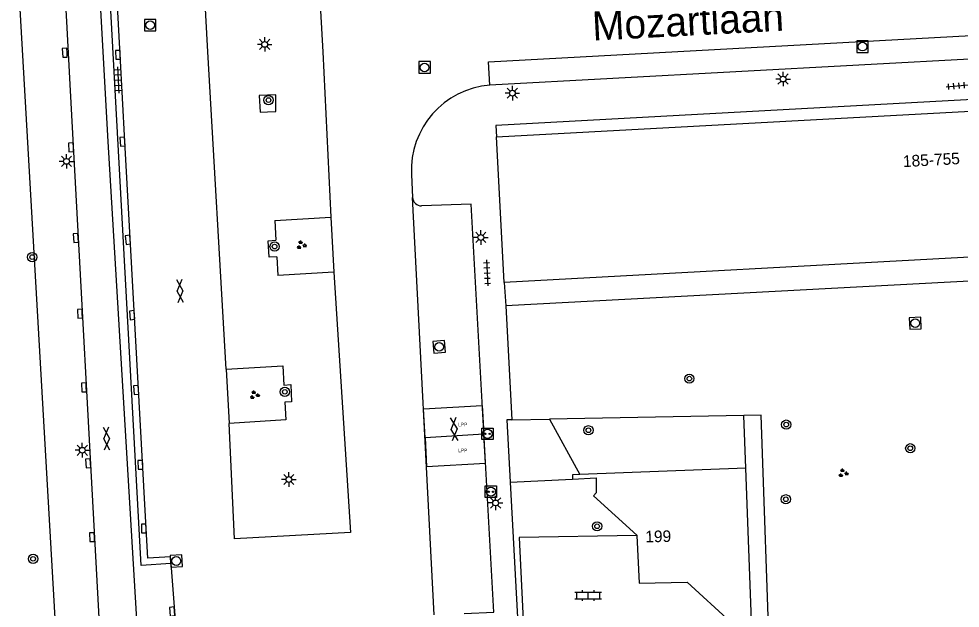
# Model space of a CAD drawing. Extents: x 132999 to 136000, y 398499 to 400501.
# Drawn here: x 133446.6 to 133527.8, y 399202.1 to 399252.9 of the extents above; entities that cross this region are included whole.
import ezdxf

# ---------------------------------------------------------------- set-up
doc = ezdxf.new("R2010")
doc.units = 0
for name, color, linetype in [('bp-grn-parkeervak', 7, 'Continuous'), ('gg-anno-huisnummerreeks BGT', 7, 'Continuous'), ('gg-anno-openbare ruimte label', 7, 'Continuous'), ('gg-bbg-hoofdgebouw', 7, 'Continuous'), ('gg-bbg-onder overbouw', 7, 'Continuous'), ('gg-bbg-pand overbouw', 7, 'Continuous'), ('gg-knt-verharding', 7, 'Continuous'), ('gg-knt-verharding nz', 7, 'Continuous'), ('gt-grn-groengrens', 7, 'Continuous'), ('gt-grn-weggrens', 7, 'Continuous'), ('gt-symb-boom', 7, 'Continuous'), ('gt-symb-gesloten verharding', 7, 'Continuous'), ('gt-symb-groenvak', 7, 'Continuous'), ('gt-symb-klinker verharding', 7, 'Continuous'), ('gt-symb-kolk', 7, 'Continuous'), ('gt-symb-laadpunt elektrisch vervoer', 7, 'Continuous'), ('gt-symb-lichtmast', 7, 'Continuous'), ('gt-symb-rioolschacht', 7, 'Continuous'), ('gt-symb-tegel verharding', 7, 'Continuous'), ('kenmerkpunt laadpunt parkeerplaats', 7, 'Continuous')]:
    doc.layers.add(name, color=color, linetype=linetype)

# ---------------------------------------------------------------- blocks, each defined once
blk = doc.blocks.new('gt0-KOLK')
at = {"layer": 'gt-symb-kolk'}
blk.add_lwpolyline([(0, 0), (0.375, 0), (0.375, 0.4), (-0.375, 0.4), (-0.375, 0), (0, 0)], dxfattribs=at)
blk = doc.blocks.new('gt0-RS')
at = {"layer": 'gt-symb-rioolschacht'}
blk.add_lwpolyline([(-0.5, -0.5), (0.5, -0.5), (0.5, 0.5), (-0.5, 0.5)], close=True, dxfattribs=at)
blk.add_circle((0, 0), 0.375, dxfattribs=at)
blk = doc.blocks.new('gt0-TEG1')
at = {"layer": 'gt-symb-tegel verharding'}
for p, q in [((-1.125, 0), (1.125, 0)), ((-0.9, -0.25), (-0.9, 0.25)), ((-0.45, -0.25), (-0.45, 0.25)), ((0, -0.25), (0, 0.25)), ((0.45, -0.25), (0.45, 0.25)), ((0.9, -0.25), (0.9, 0.25))]:
    blk.add_line(p, q, dxfattribs=at)
blk = doc.blocks.new('gt0-LMAST')
at = {"layer": 'gt-symb-lichtmast'}
for p, q in [((-0.182, 0.173), (-0.447, 0.438)), ((-0.005, 0.246), (-0.005, 0.621)), ((0.172, 0.173), (0.437, 0.438)), ((-0.255, -0.004), (-0.63, -0.004)), ((-0.182, -0.181), (-0.447, -0.446)), ((-0.005, -0.254), (-0.005, -0.629)), ((0.437, -0.446), (0.172, -0.181)), ((0.245, -0.004), (0.62, -0.004))]:
    blk.add_line(p, q, dxfattribs=at)
blk.add_circle((-0.005, -0.004), 0.25, dxfattribs=at)
blk = doc.blocks.new('gt0-BOOM')
at = {"layer": 'gt-symb-boom'}
for radius in [0.4, 0.2]:
    blk.add_circle((0, 0), radius, dxfattribs=at)
blk = doc.blocks.new('gt0-GRVAK')
at = {"layer": 'gt-symb-groenvak'}
for p, q in [((-0.11, 0.189), (-0.228, 0.24)), ((-0.182, 0.153), (0.088, 0.153)), ((-0.091, 0.211), (-0.156, 0.322)), ((-0.047, 0.214), (-0.047, 0.393)), ((-0.004, 0.211), (0.061, 0.322)), ((0.015, 0.189), (0.133, 0.24)), ((0.262, -0.052), (0.197, 0.059)), ((0.305, -0.049), (0.305, 0.13)), ((0.349, -0.052), (0.414, 0.059)), ((-0.245, -0.228), (-0.363, -0.177)), ((-0.318, -0.264), (-0.047, -0.264)), ((-0.226, -0.206), (-0.291, -0.095)), ((-0.183, -0.203), (-0.183, -0.024)), ((-0.139, -0.206), (-0.074, -0.095)), ((-0.12, -0.228), (-0.002, -0.177)), ((0.243, -0.074), (0.125, -0.023)), ((0.17, -0.11), (0.441, -0.11)), ((0.368, -0.074), (0.486, -0.023))]:
    blk.add_line(p, q, dxfattribs=at)
blk = doc.blocks.new('gt0-GESVH1')
at = {"layer": 'gt-symb-gesloten verharding'}
for p, q in [((-0.992, -0.261), (0.008, 0.239)), ((0.008, -0.261), (-0.992, 0.239)), ((0.008, 0.239), (1.008, -0.261)), ((1.008, 0.239), (0.008, -0.261))]:
    blk.add_line(p, q, dxfattribs=at)
blk = doc.blocks.new('gt0-LEV')
at = {"layer": 'gt-symb-laadpunt elektrisch vervoer'}
blk.add_lwpolyline([(-0.486, 0.501), (0.486, 0.501), (0.486, -0.499), (-0.486, -0.499)], close=True, dxfattribs=at)
for centre, radius in [((0, 0), 0.393), ((-0.186, 0), 0.0566), ((0.186, 0), 0.0566)]:
    blk.add_circle(centre, radius, dxfattribs=at)
blk = doc.blocks.new('gt0-KL1')
at = {"layer": 'gt-symb-klinker verharding'}
for p, q in [((-1.15, 0.3), (1.15, 0.3)), ((-1, -0.3), (-1, 0.3)), ((-0.5, 0.3), (-0.5, 0.45)), ((0, -0.3), (0, 0.3)), ((0.5, 0.3), (0.5, 0.45)), ((1, -0.3), (1, 0.3)), ((-1.15, -0.3), (1.15, -0.3)), ((-0.5, -0.45), (-0.5, -0.3)), ((0.5, -0.45), (0.5, -0.3))]:
    blk.add_line(p, q, dxfattribs=at)

msp = doc.modelspace()

# ---------------------------------------------------------------- linework, layer by layer
at = {"layer": 'bp-grn-parkeervak'}
msp.add_line((133486.723, 399217.089), (133481.649, 399216.753), dxfattribs=at)
for points in [[(133481.649, 399216.753), (133481.519, 399219.256), (133486.588, 399219.536), (133486.723, 399217.089)], [(133481.649, 399216.753), (133481.777, 399214.29), (133486.862, 399214.583), (133486.723, 399217.089)]]:
    msp.add_lwpolyline(points, dxfattribs=at)
at = {"layer": 'gg-bbg-hoofdgebouw'}
for p, q in [((133488.48, 399230.15), (133487.8, 399242.68)), ((133563.507, 399234.215), (133488.48, 399230.15)), ((133509.3, 399214.15), (133494.991, 399213.595)), ((133509.88, 399199.13), (133509.3, 399214.15))]:
    msp.add_line(p, q, dxfattribs=at)
for points in [[(133494.991, 399213.595), (133494.35, 399213.57), (133494.35, 399213.21)], [(133494.35, 399213.21), (133496.39, 399213.32), (133496.4, 399212.02), (133496.18, 399211.78), (133499.91, 399208.39), (133499.912, 399208.347)], [(133499.912, 399208.347), (133500.12, 399204.25), (133504.25, 399204.32)], [(133504.25, 399204.32), (133508.01, 399200.88), (133508.23, 399201.1), (133509.5, 399201.15), (133509.58, 399199.12)]]:
    msp.add_lwpolyline(points, dxfattribs=at)
at = {"layer": 'gg-bbg-onder overbouw'}
msp.add_lwpolyline([(133487.8, 399242.68), (133562.64, 399246.74), (133562.574, 399247.738)], dxfattribs=at)
at = {"layer": 'gg-bbg-pand overbouw'}
msp.add_lwpolyline([(133562.574, 399247.738), (133487.746, 399243.679), (133487.8, 399242.68)], dxfattribs=at)
at = {"layer": 'gg-knt-verharding'}
for p, q in [((133450.308, 399260.482), (133450.78, 399252.07)), ((133450.78, 399252.07), (133451.03, 399247.19)), ((133546.808, 399250.381), (133487.245, 399247.144)), ((133451.03, 399247.19), (133453.6, 399199.93)), ((133480.478, 399239.448), (133480.572, 399237.457)), ((133468.695, 399235.474), (133473.53, 399235.77)), ((133468.695, 399235.474), (133468.789, 399233.78)), ((133473.53, 399235.77), (133473.78, 399231.04)), ((133468.867, 399232.357), (133468.956, 399230.754)), ((133473.78, 399231.04), (133468.956, 399230.754)), ((133541.618, 399230.959), (133488.62, 399228.14)), ((133488.62, 399228.14), (133489.14, 399218.3)), ((133464.51, 399222.68), (133469.385, 399222.979)), ((133469.385, 399222.979), (133469.477, 399221.311)), ((133464.51, 399222.68), (133464.75, 399218)), ((133469.559, 399219.822), (133469.643, 399218.3)), ((133469.643, 399218.3), (133464.75, 399218)), ((133488.995, 399212.935), (133489.778, 399198.676))]:
    msp.add_line(p, q, dxfattribs=at)
for points in [[(133459.735, 399205.94), (133459.697, 399206.505), (133457.762, 399206.386), (133457.606, 399208.967), (133455.774, 399242.285), (133455.377, 399249.764), (133454.9, 399258.214), (133454.034, 399274.154), (133453.642, 399281.654), (133453.315, 399287.156), (133455.704, 399287.285), (133455.519, 399291.09)], [(133451.77, 399287.665), (133454.295, 399242.273), (133457.242, 399193.444)], [(133459.735, 399205.94), (133457.166, 399205.755), (133452.698, 399287.721)], [(133468.075, 399244.833), (133468.8, 399244.864), (133468.798, 399246.312), (133467.362, 399246.258), (133467.424, 399244.805), (133468.075, 399244.833)], [(133485.016, 399201.639), (133487.57, 399201.76), (133485.63, 399236.89), (133481.346, 399236.748)], [(133468.867, 399232.357), (133468.203, 399232.319), (133468.121, 399233.743), (133468.789, 399233.78)], [(133469.477, 399221.311), (133470.083, 399221.344), (133470.148, 399219.854), (133469.559, 399219.822)], [(133489.14, 399218.3), (133488.7, 399218.31), (133488.995, 399212.935)], [(133499.912, 399208.347), (133489.758, 399208.177), (133490.239, 399198.684)], [(133459.735, 399205.94), (133460.053, 399201.824), (133460.158, 399200.245), (133461.323, 399200.314)]]:
    msp.add_lwpolyline(points, dxfattribs=at)
for centre, radius, start, end in [((133487.843, 399239.795), 7.373, 94.65117, 182.69928), ((133481.333, 399237.511), 0.763, 184.03821, 270.98113)]:
    msp.add_arc(centre, radius, start, end, dxfattribs=at)
at = {"layer": 'gg-knt-verharding nz'}
msp.add_line((133482.442, 399201.517), (133480.572, 399237.457), dxfattribs=at)
for points in [[(133464.51, 399222.68), (133462.918, 399250), (133461.54, 399275.301)], [(133472.647, 399253.549), (133472.843, 399250), (133473.53, 399235.77)], [(133487.245, 399247.144), (133487.133, 399249.157), (133546.635, 399252.406)], [(133473.78, 399231.04), (133475.228, 399208.61), (133465.21, 399208.077), (133464.75, 399218)]]:
    msp.add_lwpolyline(points, dxfattribs=at)
at = {"layer": 'gt-grn-groengrens'}
for p, q in [((133450.288, 399192.087), (133446.63, 399255.878)), ((133489.14, 399218.3), (133492.391, 399218.361)), ((133509.145, 399218.677), (133492.391, 399218.361)), ((133492.391, 399218.361), (133494.991, 399213.595)), ((133509.3, 399214.15), (133509.145, 399218.677)), ((133488.995, 399212.935), (133494.35, 399213.21))]:
    msp.add_line(p, q, dxfattribs=at)
msp.add_lwpolyline([(133511.414, 399196.425), (133510.619, 399218.704), (133509.145, 399218.677)], dxfattribs=at)
at = {"layer": 'gt-grn-weggrens'}
msp.add_line((133488.48, 399230.15), (133488.62, 399228.14), dxfattribs=at)

# ---------------------------------------------------------------- block references
at = {"layer": 'gt-symb-boom'}
for p in [(133468.157, 399245.85), (133468.682, 399233.239), (133447.78, 399232.328), (133504.438, 399221.861), (133469.565, 399220.727), (133512.79, 399217.9), (133495.739, 399217.414), (133523.487, 399215.863), (133512.756, 399211.471), (133496.486, 399209.143), (133447.862, 399206.343)]:
    msp.add_blockref('gt0-BOOM', p, dxfattribs=at)
at = {"layer": 'gt-symb-gesloten verharding'}
for p, rotation in [((133460.532, 399229.424), -86.61671238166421), ((133484.15, 399217.503), 94.99208116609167), ((133454.206, 399216.707), -87.53533664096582)]:
    msp.add_blockref('gt0-GESVH1', p, dxfattribs=dict(at, rotation=rotation))
at = {"layer": 'gt-symb-groenvak'}
for p in [(133470.981, 399233.367), (133466.943, 399220.455), (133517.693, 399213.726)]:
    msp.add_blockref('gt0-GRVAK', p, dxfattribs=at)
at = {"layer": 'gt-symb-klinker verharding'}
msp.add_blockref('gt0-KL1', (133495.728, 399203.183), dxfattribs=at)
at = {"layer": 'gt-symb-kolk'}
for p, rotation in [((133450.788, 399249.937), 93.61207498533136), ((133455.377, 399249.764), 92.06381972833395), ((133455.774, 399242.285), 94.7018083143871), ((133451.332, 399241.798), 93.21162577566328), ((133451.747, 399233.991), 93.26885295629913), ((133456.24, 399233.834), 94.7018083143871), ((133452.101, 399227.463), 93.26885295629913), ((133456.596, 399227.345), 94.7018083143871), ((133452.449, 399221.114), 93.26885295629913), ((133456.956, 399220.898), 94.70180831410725), ((133452.805, 399214.57), 93.26885295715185), ((133457.312, 399214.442), 92.06381972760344), ((133457.606, 399208.967), 92.06381972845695), ((133453.144, 399208.22), 93.26885295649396), ((133460.053, 399201.824), 95.16330681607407)]:
    msp.add_blockref('gt0-KOLK', p, dxfattribs=dict(at, rotation=rotation))
at = {"layer": 'gt-symb-laadpunt elektrisch vervoer'}
for p in [(133487.038, 399217.106), (133487.326, 399212.122)]:
    msp.add_blockref('gt0-LEV', p, dxfattribs=at)
at = {"layer": 'gt-symb-lichtmast'}
for p in [(133467.83, 399250.655), (133512.525, 399247.668), (133489.183, 399246.454), (133450.746, 399240.579), (133486.469, 399234.027), (133452.109, 399215.699), (133469.915, 399213.178), (133487.739, 399211.156)]:
    msp.add_blockref('gt0-LMAST', p, dxfattribs=at)
at = {"layer": 'gt-symb-rioolschacht'}
for p in [(133457.955, 399252.308), (133519.368, 399250.457), (133481.608, 399248.666)]:
    msp.add_blockref('gt0-RS', p, dxfattribs=at)
for p, rotation in [((133523.914, 399226.634), -177.64984047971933), ((133482.875, 399224.597), 4.8778808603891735), ((133460.208, 399206.155), 93.21162577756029)]:
    msp.add_blockref('gt0-RS', p, dxfattribs=dict(at, rotation=rotation))
at = {"layer": 'gt-symb-tegel verharding'}
for p, rotation in [((133455.194, 399247.584), -87.53533664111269), ((133527.693, 399247.095), 4.992081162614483), ((133487.003, 399230.965), -86.90594194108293)]:
    msp.add_blockref('gt0-TEG1', p, dxfattribs=dict(at, rotation=rotation))

# ---------------------------------------------------------------- texts
at = {"layer": 'gg-anno-huisnummerreeks BGT'}
for s, rotation, p in [('185-755', 3.1, (133522.881, 399240.077)), ('199', 1, (133500.647, 399207.759))]:
    msp.add_text(s, height=1, rotation=rotation, dxfattribs=at).set_placement(p)
at = {"layer": 'gg-anno-openbare ruimte label'}
msp.add_text('Mozartlaan', height=2.5, rotation=3, dxfattribs=at).set_placement((133496.122, 399250.971))
at = {"layer": 'kenmerkpunt laadpunt parkeerplaats'}
for p in [(133484.514, 399217.761), (133484.514, 399215.526)]:
    msp.add_text('LPP', height=0.3, dxfattribs=at).set_placement(p)

doc.saveas('drawing.dxf')
